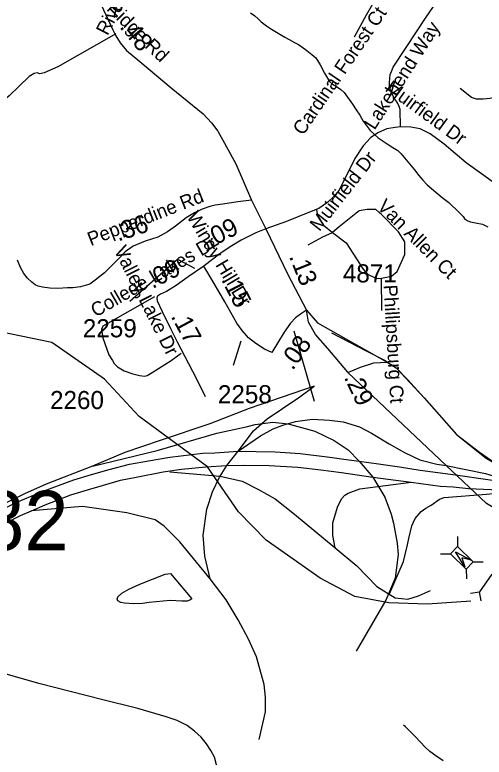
# Model space of a CAD drawing. Extents: x 1662474 to 1856135, y 779280 to 917889.
# Drawn here: x 1722521 to 1725760, y 862785 to 867907 of the extents above; entities that cross this region are included whole.
import ezdxf

# ---------------------------------------------------------------- set-up
doc = ezdxf.new("R2010")
doc.units = 0
for name, color, linetype in [('Exist Hydrographic Misc Water Feature', 7, 'Continuous'), ('Exist Road Non-System Type 51', 7, 'Continuous'), ('Exist Road Non-System Type 51 Label', 7, 'Continuous'), ('Exist Road Primary Interstate Ramp 1 Lane Attributed', 7, 'Continuous'), ('Exist Road Secondary Mileage Hundredths English Label', 7, 'Continuous'), ('Exist Road Secondary Mileage Tenths English Label', 7, 'Continuous'), ('Exist Road Secondary Structure Culvert CELL', 7, 'Continuous'), ('Exist Road Secondary Structure Standard Bridge Attributed CELL', 7, 'Continuous'), ('Exist Road Secondary Structure Standard Bridge CELL', 7, 'Continuous'), ('Exist Road Secondary Structure Standard Bridge Number Label', 7, 'Continuous'), ('Exist Road Secondary Type 51 Attributed', 7, 'Continuous'), ('Exist Road Secondary Type 51 Divided Attributed', 7, 'Continuous'), ('Exist Road Secondary Type 51 Label', 7, 'Continuous'), ('Exist Road Secondary Type 51 Number Label', 7, 'Continuous')]:
    doc.layers.add(name, color=color, linetype=linetype)

msp = doc.modelspace()

# ---------------------------------------------------------------- linework, layer by layer
at = {"layer": 'Exist Hydrographic Misc Water Feature'}
for points in [[(1724148, 867922.3), (1724177.8, 867900), (1724199.5, 867879.8), (1724221.2, 867859.5), (1724257.1, 867831.2), (1724292.8, 867808.8), (1724384.3, 867754), (1724414.2, 867737.7), (1724452.1, 867717.4), (1724478, 867703.1), (1724501.8, 867686.8)], [(1724501.8, 867686.8), (1724535.6, 867662.5), (1724571.3, 867634.2), (1724599.2, 867609.9), (1724628.7, 867561.5), (1724658, 867505.3), (1724693.7, 867446.9), (1724713.4, 867428.8), (1724741.3, 867412.6), (1724771, 867392.2), (1724795, 867372), (1724852.2, 867291.4), (1724877.8, 867253.1), (1724901.4, 867214.9), (1724925.2, 867174.7), (1724972.6, 867110.2), (1725028.1, 867059.7), (1725089.6, 867017), (1725129.4, 866992.7), (1725165.3, 866972.3), (1725187, 866948.1), (1725210.6, 866919.9), (1725279.9, 866837.2), (1725309.7, 866798.8), (1725337.3, 866766.6), (1725367.1, 866734.3), (1725470.2, 866647.3), (1725515.9, 866612.9), (1725585.3, 866546.2), (1725615.2, 866516), (1725626.9, 866497.8), (1725646.8, 866485.6), (1725664.8, 866479.5), (1725700.7, 866473.1), (1725748.7, 866462.6), (1725784.6, 866444.3)], [(1725668.3, 863860.8), (1725368.3, 863840.6), (1725101.3, 863849.5), (1724868.2, 863893.6), (1724628.3, 864019.9), (1724255.3, 864283.5), (1724065.2, 864477.7), (1723851.1, 864787.4), (1723380.1, 865135.1), (1723140.2, 865392.8), (1722776.2, 865646.3), (1722351.2, 865733.8), (1720900.2, 865566.4), (1720682.3, 865524.9), (1720549.2, 865527.6), (1720125.1, 865647.9), (1719940.2, 865769.7)], [(1723594.4, 864052.5), (1723741.6, 863878.8), (1723729.5, 863867.5), (1723711.5, 863861.3), (1723673.3, 863861.3), (1723593.4, 863865.4), (1723447.2, 863851.9), (1723402.9, 863846.3), (1723339.3, 863844.3), (1723277.2, 863848.9), (1723253, 863852.6), (1723233.1, 863862.9), (1723227.2, 863874.5), (1723233.1, 863890.8), (1723259.1, 863916.5), (1723307.3, 863944.2), (1723383.6, 863978.9), (1723557.9, 864048.3), (1723594.4, 864052.5)], [(1725477, 862760.9), (1725427.2, 862794.9), (1725385.3, 862825.2), (1725351.3, 862855.5), (1725323.4, 862885.6), (1725281.6, 862929.9), (1725217.6, 862993.6), (1725203.4, 863005.4)]]:
    msp.add_lwpolyline(points, dxfattribs=at)
at = {"layer": 'Exist Road Non-System Type 51'}
msp.add_line((1725053, 865868.2), (1725051.4, 866089.5), dxfattribs=at)
for points in [[(1725222.9, 868247.9), (1725166.3, 868201.5), (1725119.4, 868169.6), (1725090.5, 868142.4), (1725058.6, 868101.9), (1725015, 868026.9), (1724944.7, 867905.6), (1724863.8, 867754.4)], [(1725183.7, 867134), (1725180.4, 867255.1), (1725174.4, 867275.4), (1725163.2, 867294.7), (1725156.7, 867308), (1725144.1, 867326.5), (1725125.5, 867359.1), (1725115.9, 867381.3), (1725110.7, 867395.3), (1725107.8, 867411.6), (1725107, 867441.2), (1725112.2, 867496.7), (1725120.4, 867517.4), (1725132.2, 867545.6), (1725221.2, 867682.2), (1725360.1, 867891.8), (1725477, 868063.1)], [(1723218.4, 867776.4), (1722817.1, 867549.6), (1722724.1, 867506.5), (1722694, 867501), (1722675.4, 867508.1), (1722654.6, 867503.1), (1722619.5, 867481.9), (1722481.4, 867348.5), (1722349.9, 867234.9), (1722326.9, 867211.2), (1722318.6, 867181.1), (1722321.1, 867155.6)], [(1725846.3, 867339.1), (1725798.7, 867331.2), (1725753.7, 867325.9), (1725706.1, 867325.9), (1725671.7, 867336.4), (1725595, 867399.9)], [(1725183.7, 867134), (1725145.6, 867130.9), (1725089.4, 867120.4), (1725029.7, 867095.8), (1724977, 867060.7), (1724924.4, 867004.6), (1724868.2, 866916.8), (1724758.5, 866698.4), (1724721.6, 866654.5), (1724677.7, 866612.4), (1724618, 866572), (1724542.5, 866542.2), (1724395.1, 866482.5), (1724253.7, 866431)], [(1725846.9, 866734.8), (1725635.1, 866887), (1725483.7, 867016), (1725387, 867085.6), (1725318.1, 867119.9), (1725254.3, 867133.4), (1725183.7, 867134)], [(1724603.1, 866561.9), (1724609.5, 866522), (1724651.5, 866456.7), (1724713.6, 866405.5)], [(1725051.4, 866089.5), (1725121, 866105.2), (1725158.9, 866136.2), (1725212.9, 866254.1), (1725212.4, 866342), (1725168.8, 866411.2), (1725051.4, 866529.9), (1725032.6, 866545.4), (1725012.4, 866563.8), (1724952.2, 866564.9), (1724896.4, 866555.4), (1724760.4, 866444.4), (1724713.6, 866405.5)], [(1724545.6, 866321), (1724647, 866375.4), (1724713.6, 866405.5)], [(1724713.6, 866405.5), (1724808.6, 866334.7), (1724924.6, 866153.2), (1724955.9, 866118.1), (1725007.4, 866092.4), (1725028.4, 866087.4), (1725051.4, 866089.5)], [(1723485.6, 865961.4), (1723128.4, 865759.6), (1723120, 865736.8), (1723128.4, 865678.5), (1723170.9, 865560.7), (1723194.2, 865523.1), (1723207.4, 865501.4), (1723229.4, 865479.2), (1723276.1, 865451.2), (1723335.2, 865430.8), (1723382.4, 865418.1), (1723417.1, 865413.4), (1723434.4, 865418.4), (1723469.4, 865438.6), (1723511.9, 865468), (1723600.9, 865522.6), (1723669.9, 865572.7)]]:
    msp.add_lwpolyline(points, dxfattribs=at)
at = {"layer": 'Exist Road Primary Interstate Ramp 1 Lane Attributed'}
for p, q in [((1723985.3, 864797.4), (1724062.2, 864895.6)), ((1724898.1, 864827.4), (1724991.1, 864716.2)), ((1723057.7, 864792.2), (1722737.4, 864669.4)), ((1722737.4, 864669.4), (1722586.9, 864601.8)), ((1722586.9, 864601.8), (1722399, 864510.6))]:
    msp.add_line(p, q, dxfattribs=at)
for points in [[(1724819.6, 865440.3), (1724818.9, 865441), (1724680.2, 865605), (1724595, 865702.8), (1724547.7, 865787.9), (1724534, 865870.1)], [(1724705.4, 865712.2), (1724945, 865589.2), (1725077.5, 865523), (1725153.1, 865472.6), (1725232, 865390.6), (1725345.5, 865264.5), (1725569.3, 865012.2), (1725727, 864889.3), (1725840.5, 864810.4)], [(1724819.6, 865440.3), (1724906.6, 865476.7), (1724998.1, 865507.2), (1725089.6, 865510)], [(1725497.5, 864796.7), (1724819.6, 865440.3)], [(1724586.5, 865344.2), (1724137.6, 865190.1), (1723867.9, 865086), (1723524, 864971.4), (1723279.3, 864886.6), (1723057.7, 864792.2)], [(1724062.2, 864895.6), (1724168.4, 865037.9), (1724262.8, 865120.7), (1724368.8, 865190.1), (1724488.3, 865271), (1724586.5, 865344.2)], [(1723057.7, 864792.2), (1723502.8, 864902), (1723914.1, 865020.5), (1724118.3, 865064.8), (1724180, 865080.3), (1724301.4, 865095.7), (1724407.3, 865086), (1724592.3, 865034), (1724725.2, 864970.4), (1724821.6, 864904.9), (1724898.1, 864827.4)], [(1724062.2, 864895.6), (1724215.6, 865002.2), (1724304.3, 865050.4), (1724371.7, 865075.4), (1724458.4, 865102.4), (1724574, 865117.8), (1724691.5, 865110.1), (1724786.9, 865099.5), (1724898.6, 865064.8), (1724983.4, 865020.5), (1725104.8, 864947.3), (1725210.8, 864887.6), (1725316.7, 864837.5), (1725433.3, 864807.6), (1725497.5, 864796.7)], [(1723938.9, 864724.2), (1723985.3, 864797.4)], [(1725497.5, 864796.7), (1725768.5, 864742.1), (1726007.5, 864669.7)], [(1726531, 864243.2), (1726299.6, 864301.4), (1726011.3, 864395.6), (1725775.3, 864535), (1725497.5, 864796.7)], [(1723589.9, 864753.2), (1723938.9, 864724.2), (1724090.4, 864690.1), (1724202.1, 864632.3), (1724317.7, 864568.7), (1724450.7, 864462.8), (1724732, 864229.6)], [(1723869.8, 864014.8), (1723833.2, 864172.8), (1723821.6, 864317.3), (1723846.7, 864496.5), (1723886.2, 864615), (1723934.3, 864717.1), (1723938.9, 864724.2)], [(1724732, 864229.6), (1724716.6, 864314.4), (1724716.6, 864403), (1724747.4, 864510.9), (1724774.4, 864568.7), (1724799.4, 864593.8), (1724820.6, 864607.3), (1724901.5, 864636.2), (1725255.2, 864681.6)], [(1724991.1, 864716.2), (1725074.9, 864578.4), (1725117.3, 864462.8), (1725134.6, 864399.2), (1725159.7, 864262.4), (1725165.5, 864183.4), (1725145, 864021.4), (1725081.2, 863868.9), (1724876.1, 863516.9)], [(1725393.8, 864523.5), (1725451.6, 864565.8), (1725484.3, 864577.4), (1725777, 864600.7), (1725996, 864622.9)], [(1725283, 864431.9), (1725324.4, 864481.1), (1725357.2, 864502.3), (1725393.8, 864523.5)], [(1724206.7, 862907), (1724251, 863098.3), (1724251, 863198.1), (1724242.6, 863287.5), (1724188.7, 863478.2), (1724134.7, 863599.6), (1724061.5, 863732.6), (1723978.7, 863871.3), (1723869.8, 864014.8), (1723659.2, 864270.9), (1723551.1, 864379), (1723490.1, 864423.3), (1723293.3, 864470.5), (1722988.3, 864514.8), (1722635.4, 864485.7)], [(1725106.2, 863913.3), (1725203.2, 864135), (1725231, 864250.8), (1725240.6, 864293.2), (1725261.8, 864381.8), (1725283, 864431.9)], [(1724732, 864229.6), (1724880.3, 864106.3), (1725020.3, 863963.2), (1725145, 863885.5), (1725232.3, 863874.5), (1725307.2, 863899.4), (1725390.3, 863935.4)], [(1723882.7, 862376), (1723916.3, 862470.1), (1723925.8, 862536.3), (1723929, 862608.8), (1723924.2, 862678.2), (1723913.2, 862733.4), (1723899, 862785.4), (1723873.8, 862831.1), (1723843.8, 862876.8), (1723807.6, 862924.1), (1723760.3, 862965.1), (1723709.8, 863004.5), (1723640.5, 863037.6), (1723566.4, 863064.4), (1723369.3, 863121.2), (1723120.2, 863184.2), (1722695.3, 863290.7), (1722410, 863372.6)]]:
    msp.add_lwpolyline(points, dxfattribs=at)
at = {"layer": 'Exist Road Secondary Structure Culvert CELL'}
for p in [(1725812.5, 864047.6), (1725665, 863916.9), (1725739.2, 863864.7)]:
    msp.add_line(p, (1725726.8, 863925.9), dxfattribs=at)
at = {"layer": 'Exist Road Secondary Structure Standard Bridge Attributed CELL'}
msp.add_lwpolyline([(1725625.5, 864098), (1725562.4, 864202.3), (1725669.2, 864143.6), (1725606.3, 864160.1)], close=True, dxfattribs=at)
at = {"layer": 'Exist Road Secondary Structure Standard Bridge CELL'}
for p, q in [((1725576.3, 864308.4), (1725577, 864239.4)), ((1725458.6, 864188.2), (1725527.6, 864188.9)), ((1725684.7, 864133.4), (1725753.7, 864134.1)), ((1725636.5, 864084.1), (1725637.2, 864015.1))]:
    msp.add_line(p, q, dxfattribs=at)
msp.add_lwpolyline([(1725577, 864239.4), (1725685, 864133.6), (1725635.6, 864083.2), (1725527.6, 864188.9)], close=True, dxfattribs=at)
at = {"layer": 'Exist Road Secondary Type 51 Attributed'}
msp.add_line((1724153.6, 866629.2), (1724253.7, 866431), dxfattribs=at)
for points in [[(1723054, 868117.8), (1723117.8, 867975.8), (1723198.5, 867803.7), (1723218.7, 867763.4), (1723248.2, 867713.6), (1723291.3, 867661.2), (1723384.1, 867584.6), (1723599.2, 867403.2), (1723821.3, 867224.7), (1723878.2, 867161.4), (1723922.9, 867105.3), (1723968.3, 867023), (1724046.6, 866879.3), (1724153.6, 866629.2)], [(1724153.6, 866629.2), (1724059.7, 866616.6), (1723957.3, 866601.6), (1723904, 866593.1), (1723865.8, 866584.6), (1723814.6, 866567.5), (1723761.3, 866541.9), (1723703.7, 866505.7), (1723631.1, 866448.1), (1723575.7, 866409.7), (1723507.4, 866373.5), (1723421.1, 866346.3), (1723338.9, 866311.6), (1723283.4, 866273.2), (1723232.2, 866219.9), (1723139.6, 866127.7), (1723076.6, 866076.8), (1723039.2, 866048.8), (1722975.1, 866031.7), (1722921.1, 866024.8), (1722885.8, 866022.7), (1722818.5, 866018.4), (1722762.9, 866021.6), (1722711.6, 866028), (1722682.8, 866035.5), (1722661.4, 866045.1), (1722637.9, 866062.2), (1722609, 866091), (1722583.4, 866123.1), (1722560.9, 866163.7), (1722539.5, 866213.9)], [(1724253.7, 866431), (1724183.7, 866402.2), (1724082.6, 866352), (1724018.8, 866312.9), (1723937.3, 866261.6), (1723826.5, 866173.7)], [(1724253.7, 866431), (1724401.9, 866120.3), (1724534, 865870.1)], [(1723826.5, 866173.7), (1723716.9, 866100.7), (1723634.7, 866039.3), (1723567.2, 865998.9), (1723525.5, 865980.5), (1723505.8, 865965.7), (1723500.2, 865954.5)], [(1724295.6, 865576.6), (1724243.2, 865601.4), (1724183.4, 865640.7), (1724133.9, 865678.5), (1724090.2, 865729.5), (1724052.3, 865779), (1723970.7, 865926.1), (1723897.9, 866054.3), (1723826.5, 866173.7)], [(1723500.2, 865954.5), (1723504.6, 865933.9), (1723539, 865860.3), (1723595.4, 865742.5), (1723640.8, 865650.5), (1723772.1, 865401.2), (1723835.1, 865273.8)], [(1724534, 865870.1), (1724492.5, 865842.5), (1724457.5, 865817.8), (1724422.5, 865780.8), (1724379.3, 865717), (1724295.6, 865576.6)], [(1724534, 865870.1), (1724610.8, 865781.6), (1725089.6, 865510), (1725153.1, 865472.6), (1725345.5, 865264.5), (1725569.3, 865012.2), (1725773.5, 864848.9), (1726250.5, 864573), (1726288, 864547.1), (1726466.6, 864279.2), (1726480.5, 864266), (1726531, 864243.2), (1727019.3, 864202.7), (1727325.5, 864168.6), (1727420.6, 864132.1), (1727620.6, 864072.3), (1728092.5, 863901.6), (1728335.9, 863794.2), (1728559.2, 863587.2), (1729063.1, 862793.5), (1729359.2, 862510.1), (1729655.2, 862207.7), (1730130.6, 861946.9)]]:
    msp.add_lwpolyline(points, dxfattribs=at)
at = {"layer": 'Exist Road Secondary Type 51 Divided Attributed'}
for points in [[(1721679.3, 864066.3), (1721876.3, 864173.5), (1722086.8, 864299.6), (1722265.3, 864410.4), (1722399.3, 864477.4), (1722535.7, 864545.2), (1722715.8, 864620.5), (1722927.5, 864698.9), (1723049.3, 864734.8), (1723172.2, 864769.4), (1723312.1, 864806.1), (1723443, 864830.5), (1723591.2, 864854.2), (1723819.4, 864882.2), (1723901.4, 864884.5), (1724062.2, 864895.6)], [(1724062.2, 864895.6), (1724186.3, 864895.2), (1724318.8, 864891.2), (1724489.8, 864880.2), (1724695.9, 864856.2), (1724792.5, 864842.4), (1724898.1, 864827.4)], [(1724898.1, 864827.4), (1725030.2, 864809.6), (1725176, 864788.4), (1725319.1, 864765.9), (1725562.2, 864732.4), (1726007.5, 864669.7)], [(1721732.9, 863981.2), (1721968.9, 864131.3), (1722278.7, 864309.5), (1722559.7, 864452.6), (1722635.4, 864485.7), (1722730.8, 864525.9), (1722908.5, 864595.6), (1722999.2, 864624), (1723133.2, 864662.6), (1723251, 864695.4), (1723357.5, 864716.6), (1723545.5, 864754.1), (1723672.4, 864771.4), (1723839.9, 864788.4), (1723985.3, 864797.4)], [(1723985.3, 864797.4), (1724109.1, 864800.6), (1724276.6, 864798.6), (1724474, 864787.2), (1724632.9, 864767.9), (1724775.6, 864750.5), (1724991.1, 864716.2)], [(1724991.1, 864716.2), (1725255.2, 864681.6), (1725457.4, 864655.9), (1725545.7, 864649.6), (1725651.7, 864639.8)], [(1725651.7, 864639.8), (1725807.8, 864632.7), (1725859.2, 864630.3), (1726148.5, 864615.5), (1726458.7, 864580.8), (1726939, 864503.2), (1727151.3, 864465), (1727252.1, 864437.4), (1727364, 864404.2), (1727512.5, 864336.6), (1727650.6, 864260.6), (1727748.2, 864213.3)]]:
    msp.add_lwpolyline(points, dxfattribs=at)
at = {"layer": 'Exist Road Secondary Type 51 Label'}
for points in [[(1723315.2, 865932.5), (1723643.1, 866221), (1723761, 866159.9)], [(1723315.2, 865932.5), (1723643.1, 866221), (1723761, 866159.9)], [(1724588.1, 865240.2), (1724449.9, 865724.8)], [(1724588.1, 865240.2), (1724449.9, 865724.8)], [(1724029.8, 865490.2), (1724082.5, 865657.5)], [(1724029.8, 865490.2), (1724082.5, 865657.5)]]:
    msp.add_lwpolyline(points, dxfattribs=at)

# ---------------------------------------------------------------- texts
at = {"layer": 'Exist Road Non-System Type 51 Label'}
for s, rotation, p in [('River Hills Dr', 62.5822, (1723161, 867759.6)), ('Cardinal Forest Ct', 55.717, (1724510.6, 867070.2)), ('Lakebend Way', 57.4478, (1725003.6, 867108.1)), ('Muirfield Dr', 323.8128, (1725070.3, 867386.7)), ('Muirfield Dr', 51.9407, (1724622.6, 866408.2)), ('Van Allen Ct', 314.9832, (1725016.1, 866578.2)), ('Phillipsburg Ct', 273.2999, (1725065.4, 866042.6))]:
    msp.add_text(s, height=95, rotation=rotation, dxfattribs=at).set_placement(p)
at = {"layer": 'Exist Road Secondary Mileage Hundredths English Label'}
msp.add_text('.48', height=125, rotation=309.3816, dxfattribs=at).set_placement((1723239.5, 867822.8))
at = {"layer": 'Exist Road Secondary Mileage Tenths English Label'}
for s, rotation, p in [('.36', 18.3115, (1723233.8, 866342.9)), ('.09', 27.1172, (1723868.9, 866296.5)), ('.09', 27.1172, (1723470.5, 866014.8)), ('.', 292.0036, (1724411.8, 866240.5)), ('1', 292.0036, (1724431.9, 866190.6)), ('3', 292.0036, (1724463.5, 866112.6)), ('.15', 297.2025, (1723942.8, 866080.9)), ('.17', 298.236, (1723595.8, 865827.4)), ('.08', 54.2369, (1724438.6, 865448.9)), ('.29', 295.517, (1724790.2, 865406.3))]:
    msp.add_text(s, height=125, rotation=rotation, dxfattribs=at).set_placement(p)
at = {"layer": 'Exist Road Secondary Structure Standard Bridge Number Label'}
msp.add_text('682', height=410.1, dxfattribs=at).set_placement((1721977, 864212.8))
at = {"layer": 'Exist Road Secondary Type 51 Label'}
for s, rotation, p in [('Old Oak Ridge Rd', 315.742, (1722789.8, 868293.2)), ('Pepperdine Rd', 21.4203, (1723045.1, 866311.3)), ('Windy Hill Dr', 300.7537, (1723703.7, 866516.1)), ('College Lakes Dr', 30.0832, (1723079.7, 865818.1)), ('Valley Lake Dr', 296.6047, (1723202.4, 866285.2))]:
    msp.add_text(s, height=95, rotation=rotation, dxfattribs=at).set_placement(p)
at = {"layer": 'Exist Road Secondary Type 51 Number Label'}
for s, p in [('4871', (1724784.9, 866061.1)), ('2259', (1722990.6, 865682.3)), ('2258', (1723922.6, 865226.9)), ('2260', (1722764.3, 865187))]:
    msp.add_text(s, height=125, dxfattribs=at).set_placement(p)

doc.saveas('drawing.dxf')
